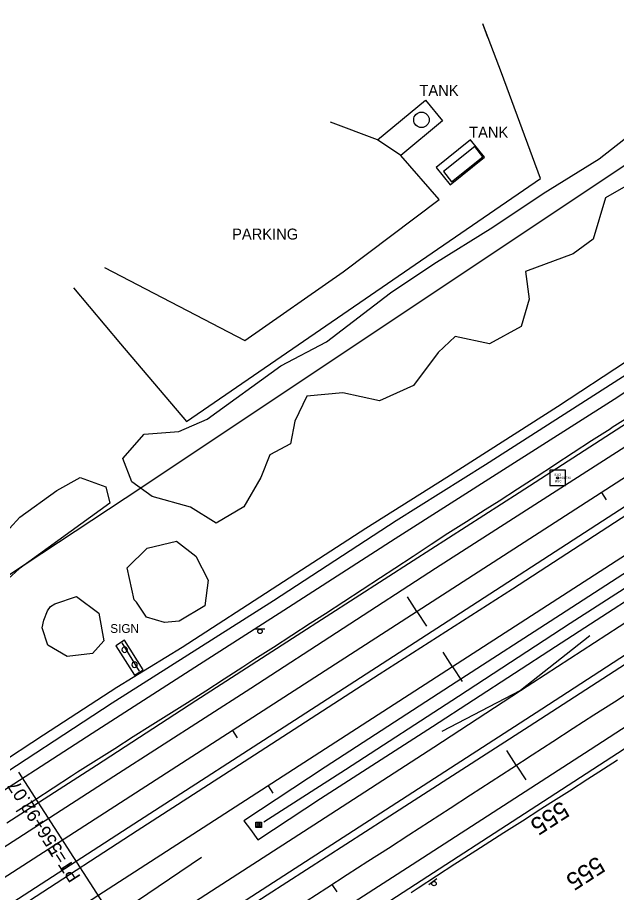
# Model space of a CAD drawing. Extents: x 1901471 to 1963503, y 756461 to 799997.
# Drawn here: x 1925326.1 to 1925598.9, y 770579.3 to 770978 of the extents above; entities that cross this region are included whole.
import ezdxf

# ---------------------------------------------------------------- set-up
doc = ezdxf.new("R2010")
doc.units = 0
for name, color, linetype in [('Default', 7, 'Continuous'), ('RD_DTM_BkLn1', 7, 'Continuous'), ('RD_EX_Bldg', 7, 'Continuous'), ('RD_EX_BldgApp', 7, 'Continuous'), ('RD_EX_Conc', 7, 'Continuous'), ('RD_EX_DR_ErosCtrl', 7, 'Continuous'), ('RD_EX_DR_Inlet', 7, 'Continuous'), ('RD_EX_Fence_Other', 7, 'Continuous'), ('RD_EX_H2O', 7, 'Continuous'), ('RD_EX_Road', 7, 'Continuous'), ('RD_EX_Road_txCode', 7, 'Continuous'), ('RD_EX_VEG', 7, 'Continuous'), ('RD_HC_Cl', 7, 'Continuous'), ('RD_HC_Data', 7, 'Continuous'), ('RD_HC_Data_Tic', 7, 'Continuous'), ('RD_HC_Survey', 7, 'Continuous'), ('RD_HC_TX_Sta50', 7, 'Continuous'), ('RD_HC_txCode', 7, 'Continuous'), ('RD_SMD_Locator', 7, 'Continuous')]:
    doc.layers.add(name, color=color, linetype=linetype)

# ---------------------------------------------------------------- blocks, each defined once
blk = doc.blocks.new('SIGNPOST')
at = {"layer": 'Default'}
for start, end in [(90, 270), (270, 90)]:
    blk.add_arc((0, 0), 0.127, start, end, dxfattribs=at)
blk = doc.blocks.new('SIGN')
at = {"layer": 'RD_EX_BldgApp'}
blk.add_line((-4.52, -2.02), (4.48, -2.02), dxfattribs=at)
blk.add_circle((0, 0), 2, dxfattribs=at)
blk = doc.blocks.new('DI')
at = {"layer": 'RD_EX_DR_Inlet'}
for p, q in [((-2.54, 0.86), (2.46, 0.86)), ((-0.84, 2.56), (-0.84, -2.44)), ((0.86, 2.56), (0.86, -2.44)), ((-2.54, -0.84), (2.46, -0.84))]:
    blk.add_line(p, q, dxfattribs=at)
blk.add_lwpolyline([(-2.54, -2.44), (-2.54, 2.56), (2.46, 2.56), (2.46, -2.44)], close=True, dxfattribs=at)

msp = doc.modelspace()

# ---------------------------------------------------------------- linework, layer by layer
at = {"layer": 'RD_DTM_BkLn1'}
for points in [[(1925325.53, 770616.12), (1925333.92, 770621.55), (1925342.31, 770626.97), (1925350.7, 770632.4), (1925353.49, 770634.2), (1925361.92, 770639.57), (1925370.35, 770644.94), (1925378.78, 770650.31), (1925386.56, 770655.27), (1925395.02, 770660.6), (1925403.48, 770665.92), (1925411.88, 770671.21), (1925420.26, 770676.66), (1925428.65, 770682.1), (1925434.2, 770685.71), (1925442.6, 770691.14), (1925451, 770696.56), (1925459.4, 770701.99), (1925466.28, 770706.44), (1925474.65, 770711.9), (1925483.03, 770717.36), (1925491.4, 770722.82), (1925497.86, 770727.03), (1925506.2, 770732.54), (1925514.53, 770738.06), (1925522.1, 770743.07), (1925530.55, 770748.41), (1925539, 770753.75), (1925545.46, 770757.83), (1925553.83, 770763.29), (1925562.21, 770768.76), (1925570.58, 770774.22), (1925570.76, 770774.33), (1925579.15, 770779.76), (1925587.54, 770785.19), (1925595.94, 770790.62), (1925596.95, 770791.28), (1925605.36, 770796.68)], [(1925505.29, 770579.25), (1925508.54, 770581.38), (1925516.92, 770586.83), (1925525.3, 770592.28), (1925526.45, 770593.04), (1925534.86, 770598.45), (1925543.27, 770603.86), (1925547.58, 770606.63), (1925556.02, 770612), (1925564.46, 770617.36), (1925569.01, 770620.25), (1925577.42, 770625.66), (1925585.82, 770631.07), (1925590.85, 770634.3), (1925599.25, 770639.73)]]:
    msp.add_lwpolyline(points, dxfattribs=at)
at = {"layer": 'RD_EX_Bldg'}
msp.add_lwpolyline([(1925373.68, 770693.04), (1925381.52, 770680.18)], dxfattribs=at)
at = {"layer": 'RD_EX_BldgApp'}
msp.add_lwpolyline([(1925534.34, 770919.2), (1925520.04, 770907.81), (1925523.72, 770903.2), (1925538.01, 770914.59)], close=True, dxfattribs=at)
msp.add_circle((1925510.04, 770931.39), 3.53, dxfattribs=at)
at = {"layer": 'RD_EX_Conc'}
msp.add_lwpolyline([(1925490.01, 770922.31), (1925511.85, 770940.32), (1925519.67, 770930.9), (1925500.69, 770915.19)], dxfattribs=at)
for points in [[(1925532.44, 770922.28), (1925516.69, 770909.69), (1925523.05, 770901.73), (1925538.81, 770914.33)], [(1925383.39, 770680.8), (1925374.83, 770694.24), (1925370.82, 770691.69), (1925379.38, 770678.24)]]:
    msp.add_lwpolyline(points, close=True, dxfattribs=at)
at = {"layer": 'RD_EX_DR_ErosCtrl'}
for points in [[(1925817.47, 770959.14), (1925778.54, 770933.88), (1925739.33, 770908.76), (1925700, 770883.52), (1925656.43, 770855.39), (1925603.45, 770821.29), (1925572, 770800.62), (1925521.63, 770768.33), (1925484.66, 770745.19), (1925444.63, 770719.12), (1925401.07, 770690.96), (1925371.37, 770672.68), (1925337.96, 770650.9), (1925294.3, 770622.36)], [(1925303.71, 770615.4), (1925360.16, 770651.82), (1925406.84, 770681.95), (1925447.37, 770707.86), (1925498.06, 770740.61), (1925547.34, 770772.02), (1925597.84, 770804.12), (1925662.49, 770846.69), (1925706.3, 770874.67), (1925743.36, 770898.58), (1925779.16, 770921.67), (1925810.58, 770941.85)]]:
    msp.add_lwpolyline(points, dxfattribs=at)
msp.add_lwpolyline([(1925702.44, 770790.07), (1925669.88, 770768.51), (1925627.57, 770740.93), (1925575.91, 770707.43), (1925523.26, 770673.5), (1925466.17, 770636.36), (1925429.16, 770611.93), (1925432.22, 770607.93), (1925435.56, 770603.28), (1925464.11, 770622.05), (1925515.07, 770654.85), (1925571.12, 770691.36), (1925629.24, 770729.07), (1925708.97, 770780.91), (1925740.73, 770801.61), (1925776.79, 770824.99), (1925773.54, 770829.77), (1925770.55, 770833.92), (1925730.26, 770807.92)], close=True, dxfattribs=at)
at = {"layer": 'RD_EX_Fence_Other'}
for points in [[(1924725.11, 770344.62), (1924816, 770402.13), (1924900.54, 770454.95), (1924993.09, 770513.14), (1925107.27, 770585.21), (1925268.74, 770688.78), (1925382.74, 770763.99), (1925615.52, 770919.42), (1925765.78, 771017.5), (1925863.19, 771079.41), (1926123.55, 771248.7), (1926275.46, 771344.86)], [(1925586.69, 770696.28), (1925555.1, 770671.34), (1925611.33, 770707.84), (1925674.8, 770748.68), (1925711.02, 770772.79), (1925779.11, 770816.8), (1925845.99, 770860.81), (1925914.12, 770905.02), (1925967.77, 770940.17), (1926020.23, 770974.5), (1926073.75, 771009.78), (1926127.04, 771044.75), (1926182.3, 771080.62), (1926247.6, 771123.86)], [(1925351.64, 770854.76), (1925373.05, 770829.28), (1925403.05, 770793.84), (1925507.2, 770865.42), (1925564.3, 770904.72), (1925546.53, 770952.77), (1925537.98, 770975.06)], [(1925540.31, 770968.98), (1925537.98, 770975.06)], [(1925540.31, 770968.98), (1925537.98, 770975.06)], [(1924655.31, 770090.53), (1924722.11, 770133.43), (1924789.84, 770176.93), (1924845.47, 770213.17), (1924910.4, 770254.91), (1924979.06, 770298.99), (1925045.76, 770342.13), (1925091.2, 770371.43), (1925165.92, 770419.34), (1925232.64, 770462.64), (1925291.04, 770500.39), (1925352.92, 770540.3), (1925416.95, 770581.64), (1925461.07, 770610.08), (1925515.69, 770645.54), (1925555.1, 770671.34), (1925519.26, 770652.66)]]:
    msp.add_lwpolyline(points, dxfattribs=at)
at = {"layer": 'RD_EX_H2O'}
for points in [[(1926196.19, 771200.96), (1926170.77, 771183.76), (1926136.74, 771161.12), (1926093.39, 771133.28), (1926052.9, 771106.73), (1926012.31, 771080.61), (1925985.27, 771062.81), (1925948.72, 771039.45), (1925898.86, 771006.8), (1925869.95, 770986.99), (1925833.61, 770963.43), (1925804.69, 770945.11), (1925766.83, 770920.55), (1925730.02, 770896.81), (1925686.11, 770868.12), (1925659.85, 770851.09), (1925601.52, 770814.12), (1925539.18, 770774.17), (1925498.56, 770748.6), (1925442.63, 770712.13), (1925369.2, 770665.48), (1925307.82, 770625.41)], [(1926241.81, 771133.48), (1926199.87, 771106.86), (1926144.63, 771071.21), (1926091.87, 771037.58), (1926028.62, 770996.3), (1925962.06, 770952.97), (1925890.61, 770906.19), (1925827.02, 770865.24), (1925773.54, 770829.77), (1925698.27, 770779.66), (1925633.25, 770737.6), (1925577.75, 770701.88), (1925526.9, 770668.58), (1925475.4, 770635.18), (1925438.28, 770611.38)], [(1925409.94, 770595.16), (1925365.69, 770565.28), (1925312.1, 770529.32), (1925255.5, 770494.57), (1925199.33, 770459.29), (1925148.39, 770425.24), (1925083.91, 770384.26), (1925026.09, 770346.6), (1924955.48, 770301.27), (1924890.35, 770259.23), (1924813.74, 770209.29), (1924786.42, 770191.74), (1924767.84, 770179.31)]]:
    msp.add_lwpolyline(points, dxfattribs=at)
at = {"layer": 'RD_EX_Road'}
for points in [[(1926252.5, 771212.2), (1926204.25, 771180.69), (1926147.44, 771143.79), (1926098.22, 771112.12), (1926030.28, 771068.72), (1925980.08, 771036.14), (1925924, 771000.62), (1925871.81, 770966.59), (1925829.1, 770939.28), (1925793.49, 770916.15), (1925743.68, 770883.62), (1925699.62, 770855.35), (1925671.04, 770837.11), (1925611.18, 770798.01), (1925554.49, 770761.35), (1925506.28, 770730.46), (1925453.5, 770696.45), (1925407.34, 770666.61), (1925362.03, 770637.14), (1925321.27, 770610.91)], [(1926220.65, 771181.12), (1926155.39, 771139.06), (1926105.49, 771106.6), (1926028.71, 771057.28), (1925962.21, 771014.5), (1925903.42, 770976.51), (1925846.05, 770939.49), (1925796.32, 770907.57), (1925740.79, 770871.77), (1925696.57, 770843.09), (1925677.17, 770830.59), (1925601, 770781.13), (1925516.5, 770726.93), (1925432.31, 770672.26), (1925369.93, 770632.11), (1925294.76, 770583.61)], [(1925275.68, 770539.88), (1925331.52, 770575.69), (1925380.57, 770607.52), (1925433.98, 770641.98), (1925490.74, 770678.81), (1925551.55, 770717.73), (1925622.73, 770763.97), (1925688.41, 770806.42), (1925716.98, 770824.92), (1925772.92, 770861.08), (1925837.55, 770902.8), (1925902.66, 770945.14), (1925959.75, 770982.18), (1926022.66, 771022.66), (1926074.57, 771055.8), (1926130.6, 771092.02), (1926198.04, 771135.51), (1926265.67, 771178.91)], [(1925312.97, 770567.89), (1925379.02, 770610.53), (1925454.88, 770659.45), (1925522.26, 770703.13), (1925592.44, 770748.6), (1925686.21, 770809.32), (1925764.24, 770859.85), (1925814.93, 770892.54), (1925863.81, 770923.82), (1925909.88, 770953.63), (1925959.51, 770985.66), (1926009.89, 771018.02), (1926055.65, 771047.54), (1926111.62, 771083.58), (1926173.64, 771123.8), (1926231.16, 771160.73)], [(1925308.31, 770497.06), (1925371.84, 770538.08), (1925432.78, 770577.56), (1925496.18, 770618.58), (1925564.91, 770662.9), (1925638.42, 770710.86), (1925717.46, 770762.35), (1925767.67, 770794.89), (1925826.2, 770833.23), (1925881.34, 770869.03), (1925928.21, 770899.56), (1925994.76, 770943.1), (1926061.25, 770986.48), (1926139.49, 771037.61), (1926176.79, 771062.24), (1926235.35, 771100.84)], [(1925281.74, 770475.88), (1925339.97, 770513.48), (1925390.16, 770546.08), (1925439.82, 770578.26), (1925493.51, 770612.81), (1925559.03, 770655.11), (1925633.87, 770703.58), (1925719.47, 770759.61), (1925752.37, 770781.11), (1925807.99, 770817.22), (1925855.6, 770848.27), (1925914.72, 770886.74), (1925984.7, 770932.42), (1926036.18, 770965.97), (1926096.9, 771005.97), (1926170.56, 771054.37), (1926238.93, 771099.25)], [(1926246.32, 771075.13), (1926194.24, 771040.8), (1926139.18, 771004.62), (1926080.95, 770966.44), (1926019.97, 770926.58), (1925966.39, 770891.72), (1925914.09, 770857.59), (1925867.66, 770827.28), (1925816.2, 770793.74), (1925776.43, 770767.87), (1925736.2, 770741.79), (1925664.77, 770694.9), (1925586.92, 770644.36), (1925505.84, 770591.87), (1925430.77, 770543.56), (1925361.78, 770498.94), (1925296.57, 770456.84)], [(1926223, 771049.97), (1926143.15, 770997.31), (1926064.43, 770945.88), (1926002.72, 770905.6), (1925934.41, 770860.93), (1925868.72, 770818.3), (1925811.96, 770781.2), (1925739.96, 770734.47), (1925653.34, 770677.71), (1925568.23, 770622.42), (1925496.04, 770575.56), (1925426.37, 770530.5), (1925358.66, 770486.71), (1925295.26, 770445.82), (1925227.73, 770402.27), (1925165.92, 770362.19), (1925117.28, 770330.75), (1925052.43, 770288.96), (1924977.95, 770240.94), (1924898.06, 770189.17), (1924816.76, 770136.89), (1924743.06, 770089.15)], [(1925365.78, 770864.03), (1925429.58, 770830.82), (1925474.39, 770862.08), (1925518.16, 770895.03), (1925500.69, 770915.19), (1925490.01, 770922.31), (1925468.66, 770930.37)]]:
    msp.add_lwpolyline(points, dxfattribs=at)
at = {"layer": 'RD_EX_VEG'}
for points in [[(1925617.99, 770909.66), (1925593.87, 770895.89), (1925588.16, 770876.94), (1925579.05, 770870.38), (1925557.43, 770862.25), (1925559.06, 770849.62), (1925555.51, 770837.15), (1925541.09, 770829.28), (1925525.39, 770832.69), (1925517.62, 770825.4), (1925506.44, 770810.32), (1925490.94, 770803.32), (1925474.19, 770807), (1925457.8, 770805.47), (1925452.33, 770794.06), (1925450.4, 770783.69), (1925440.99, 770778.69), (1925436.93, 770768.36), (1925429.23, 770754.97), (1925416.62, 770747.56), (1925404.87, 770754.92), (1925387.35, 770759.78), (1925378.13, 770766.48), (1925374, 770776.99), (1925383.8, 770788.21), (1925399.54, 770789.39), (1925412.48, 770794.91), (1925445.94, 770819.25), (1925466.79, 770830.21), (1925495.89, 770852.62), (1925515.71, 770865.73), (1925542.5, 770882.45), (1925565.39, 770897.88), (1925591.02, 770913.67), (1925607.85, 770926.85)], [(1925317.61, 770740.06), (1925327.18, 770750.26), (1925344.04, 770762.51), (1925354.7, 770768.32), (1925366.38, 770764.07), (1925368.1, 770756.76), (1925326.89, 770726.73), (1925315.09, 770716.15)]]:
    msp.add_lwpolyline(points, dxfattribs=at)
for points in [[(1925379.24, 770712.62), (1925376, 770727.2), (1925385.11, 770736.22), (1925398.5, 770739.41), (1925407.35, 770732.47), (1925412.99, 770721.53), (1925411.33, 770709.93), (1925399.67, 770702.96), (1925393.11, 770702.24), (1925384.88, 770704.67), (1925380.29, 770711.54)], [(1925343.07, 770710.75), (1925352.99, 770714.15), (1925363.18, 770706.49), (1925365.47, 770693.93), (1925360.26, 770688.12), (1925348.66, 770686.79), (1925339.86, 770692.01), (1925337.28, 770699.83), (1925338.03, 770703.3), (1925339.82, 770707.61), (1925341.13, 770709.67)]]:
    msp.add_lwpolyline(points, close=True, dxfattribs=at)
at = {"layer": 'RD_HC_Cl'}
for p, q in [((1926729.52, 771495.93), (1917217.27, 765354.92)), ((1926745.76, 771470.78), (1917232.23, 765328.83))]:
    msp.add_line(p, q, dxfattribs=at)
msp.add_arc((1860886.04, 870419.08), 118904.4, 302.8541607, 303.5418878, dxfattribs=at)
at = {"layer": 'RD_HC_Data'}
msp.add_line((1925391.98, 770532.94), (1925326.68, 770634.05), dxfattribs=at)
at = {"layer": 'RD_HC_Data_Tic'}
for p, q in [((1925591.98, 770761.54), (1925594.15, 770758.18)), ((1925507.97, 770707.31), (1925503.63, 770714.03)), ((1925507.97, 770707.31), (1925512.3, 770700.59)), ((1925524.21, 770682.14), (1925519.87, 770688.86)), ((1925524.21, 770682.14), (1925528.55, 770675.42)), ((1925423.95, 770653.07), (1925426.12, 770649.71)), ((1925553.24, 770637.27), (1925548.89, 770643.98)), ((1925553.24, 770637.27), (1925557.59, 770630.56)), ((1925440.2, 770627.91), (1925442.37, 770624.54)), ((1925339.94, 770598.83), (1925342.11, 770595.47)), ((1925469.3, 770582.92), (1925471.48, 770579.56))]:
    msp.add_line(p, q, dxfattribs=at)
at = {"layer": 'RD_HC_Survey'}
msp.add_lwpolyline([(1925575.56, 770771.75), (1925568.49, 770771.75), (1925568.49, 770764.68), (1925575.56, 770764.68)], close=True, dxfattribs=at)
msp.add_circle((1925572.02, 770768.21), 0.5, dxfattribs=at)
at = {"layer": 'RD_SMD_Locator'}
msp.add_circle((1925572.02, 770768.21), 0.001, dxfattribs=at)

# ---------------------------------------------------------------- block references
at = {"layer": 'RD_EX_Bldg', "xscale": 0.5039370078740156}
for p, yscale, rotation in [((1925436.52, 770698.25), 0.5039370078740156, -178.71267100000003), ((1925515.77, 770583.32), 0.5039370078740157, -142.863198)]:
    msp.add_blockref('SIGN', p, dxfattribs=dict(at, yscale=yscale, rotation=rotation))
at = {"layer": 'RD_EX_Bldg', "xscale": 9.84251968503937, "yscale": 9.84251968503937}
for p in [(1925374.9, 770689.92), (1925379.39, 770683.07)]:
    msp.add_blockref('SIGNPOST', p, dxfattribs=at)
at = {"layer": 'RD_EX_DR_Inlet', "xscale": 0.5039370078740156, "yscale": 0.5039370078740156}
msp.add_blockref('DI', (1925435.93, 770610.07), dxfattribs=at)

# ---------------------------------------------------------------- texts
at = {"layer": 'RD_EX_BldgApp'}
for p in [(1925509.11, 770942.32), (1925531.74, 770923.23)]:
    msp.add_text('TANK', height=5, dxfattribs=at).set_placement(p)
at = {"layer": 'RD_EX_Road'}
for s, height, p in [('PARKING', 5, (1925423.82, 770876.82)), ('SIGN', 4, (1925368.34, 770697.58))]:
    msp.add_text(s, height=height, dxfattribs=at).set_placement(p)
at = {"layer": 'RD_EX_Road_txCode'}
msp.add_text('409.740', height=1, dxfattribs=at).set_placement((1925573.02, 770767.71))
at = {"layer": 'RD_HC_Data'}
msp.add_text('PT=556+92.07', height=6, rotation=122.8542, dxfattribs=at).set_placement((1925355.04, 770586.46))
at = {"layer": 'RD_HC_TX_Sta50'}
for rotation, p in [(212.8459, (1925573.85, 770621.29)), (212.8464, (1925590.1, 770596.13))]:
    msp.add_text('555', height=8, rotation=rotation, dxfattribs=at).set_placement(p)
at = {"layer": 'RD_HC_txCode'}
for s, p in [('8103', (1925570.64, 770769.21)), ('MSC', (1925570.71, 770766.21))]:
    msp.add_text(s, height=1, dxfattribs=at).set_placement(p)

doc.saveas('drawing.dxf')
